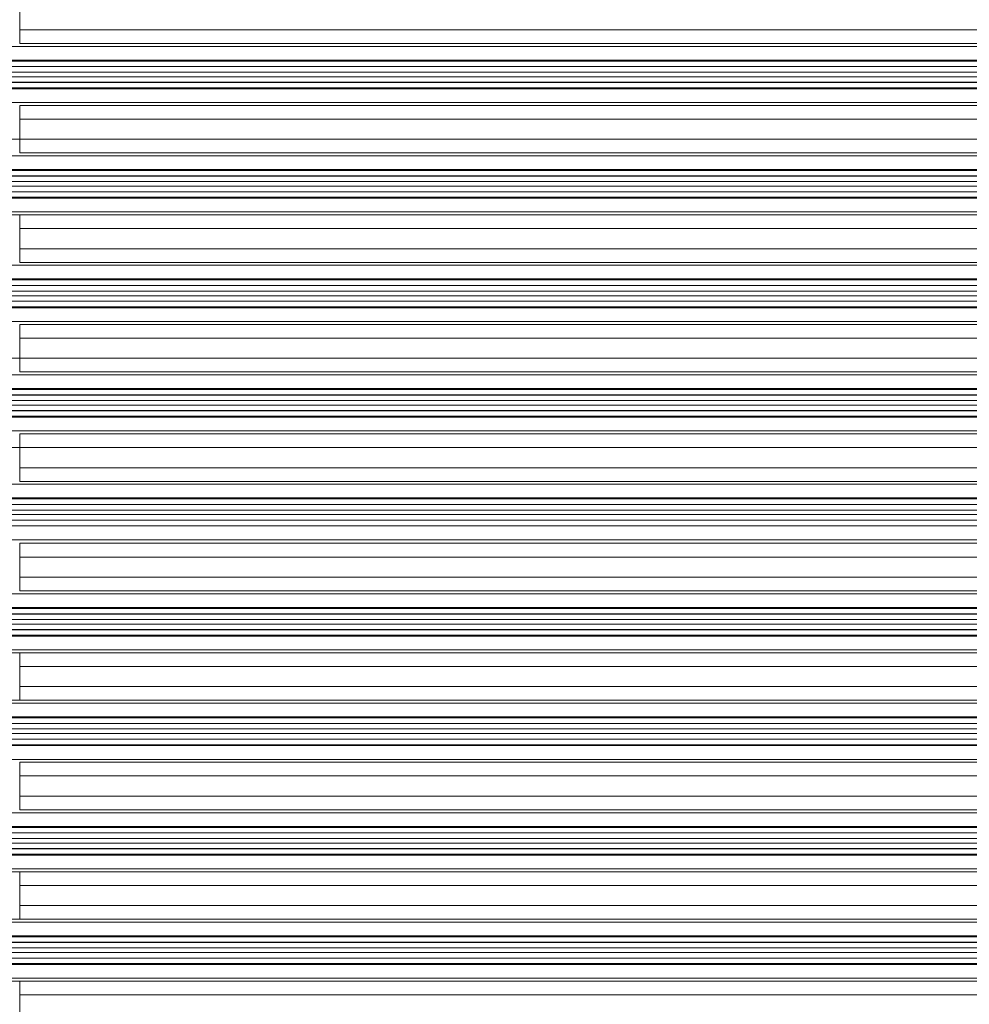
# Model space of a CAD drawing. Header units: millimetres. Extents: x 990 to 1809, y 0 to 562.
# Tile 539 of 550: x 1551 to 1586, y 297 to 333. Entities that reach past the tile are written whole.
import ezdxf

# ---------------------------------------------------------------- set-up
doc = ezdxf.new("R2010")
doc.units = ezdxf.units.MM
doc.layers.add('1', color=7, linetype='Continuous', true_color=0xffffff)

msp = doc.modelspace()

# ---------------------------------------------------------------- linework, layer by layer
at = {"layer": '1', "color": 7, "linetype": 'Continuous', "lineweight": 18}
for p, q in [((1551.247, 333.006), (1551.247, 332.27)), ((1551.247, 331.77), (1551.247, 332.27)), ((1551.247, 332.27), (1686.474, 332.27)), ((1686.474, 331.77), (1551.247, 331.77)), ((1545.848, 331.663), (1691.873, 331.663)), ((1544.572, 331.128), (1693.149, 331.128)), ((1691.873, 331.164), (1545.848, 331.164)), ((1693.149, 330.928), (1544.572, 330.928)), ((1545.221, 330.922), (1692.501, 330.922)), ((1692.501, 330.722), (1545.221, 330.722)), ((1544.572, 330.348), (1693.149, 330.348)), ((1545.221, 330.554), (1692.501, 330.554)), ((1692.501, 330.354), (1545.221, 330.354)), ((1693.149, 330.148), (1544.572, 330.148)), ((1545.848, 330.113), (1691.873, 330.113)), ((1691.873, 329.613), (1545.848, 329.613)), ((1551.247, 329.506), (1686.474, 329.506)), ((1551.247, 329.006), (1551.247, 329.506)), ((1686.474, 329.006), (1551.247, 329.006)), ((1551.247, 329.006), (1551.247, 328.27)), ((1551.247, 327.77), (1551.247, 328.27)), ((1551.247, 328.27), (1686.474, 328.27)), ((1686.474, 327.77), (1551.247, 327.77)), ((1545.848, 327.663), (1691.873, 327.663)), ((1544.572, 327.128), (1693.149, 327.128)), ((1691.873, 327.164), (1545.848, 327.164)), ((1693.149, 326.928), (1544.572, 326.928)), ((1545.221, 326.922), (1692.501, 326.922)), ((1692.501, 326.722), (1545.221, 326.722)), ((1544.572, 326.348), (1693.149, 326.348)), ((1545.221, 326.554), (1692.501, 326.554)), ((1692.501, 326.354), (1545.221, 326.354)), ((1693.149, 326.148), (1544.572, 326.148)), ((1545.848, 326.113), (1691.873, 326.113)), ((1691.873, 325.613), (1545.848, 325.613)), ((1551.247, 325.506), (1686.474, 325.506)), ((1551.247, 325.006), (1551.247, 325.506)), ((1686.474, 325.006), (1551.247, 325.006)), ((1551.247, 325.006), (1551.247, 324.27)), ((1551.247, 324.27), (1686.474, 324.27)), ((1551.247, 323.77), (1551.247, 324.27)), ((1545.848, 323.663), (1691.873, 323.663)), ((1686.474, 323.77), (1551.247, 323.77)), ((1544.572, 323.128), (1693.149, 323.128)), ((1691.873, 323.164), (1545.848, 323.164)), ((1693.149, 322.928), (1544.572, 322.928)), ((1545.221, 322.922), (1692.501, 322.922)), ((1692.501, 322.722), (1545.221, 322.722)), ((1544.572, 322.348), (1693.149, 322.348)), ((1545.221, 322.554), (1692.501, 322.554)), ((1692.501, 322.354), (1545.221, 322.354)), ((1693.149, 322.148), (1544.572, 322.148)), ((1545.848, 322.113), (1691.873, 322.113)), ((1691.873, 321.613), (1545.848, 321.613)), ((1551.247, 321.506), (1686.474, 321.506)), ((1551.247, 321.006), (1551.247, 321.506)), ((1551.247, 321.006), (1551.247, 320.27)), ((1686.474, 321.006), (1551.247, 321.006)), ((1551.247, 320.27), (1686.474, 320.27)), ((1551.247, 319.77), (1551.247, 320.27)), ((1545.848, 319.663), (1691.873, 319.663)), ((1686.474, 319.77), (1551.247, 319.77)), ((1544.572, 319.128), (1693.149, 319.128)), ((1691.873, 319.164), (1545.848, 319.164)), ((1693.149, 318.928), (1544.572, 318.928)), ((1545.221, 318.922), (1692.501, 318.922)), ((1692.501, 318.722), (1545.221, 318.722)), ((1545.221, 318.554), (1692.501, 318.554)), ((1544.572, 318.348), (1693.149, 318.348)), ((1693.149, 318.148), (1544.572, 318.148)), ((1692.501, 318.354), (1545.221, 318.354)), ((1545.848, 318.113), (1691.873, 318.113)), ((1691.873, 317.613), (1545.848, 317.613)), ((1551.247, 317.506), (1686.474, 317.506)), ((1551.247, 317.006), (1551.247, 317.506)), ((1551.247, 317.006), (1551.247, 316.27)), ((1686.474, 317.006), (1551.247, 317.006)), ((1551.247, 315.77), (1551.247, 316.27)), ((1551.247, 316.27), (1686.474, 316.27)), ((1545.848, 315.663), (1691.873, 315.663)), ((1686.474, 315.77), (1551.247, 315.77)), ((1691.873, 315.164), (1545.848, 315.164)), ((1544.572, 315.128), (1693.149, 315.128)), ((1693.149, 314.928), (1544.572, 314.928)), ((1545.221, 314.922), (1692.501, 314.922)), ((1692.501, 314.722), (1545.221, 314.722)), ((1545.221, 314.554), (1692.501, 314.554)), ((1544.572, 314.348), (1693.149, 314.348)), ((1693.149, 314.148), (1544.572, 314.148)), ((1692.501, 314.354), (1545.221, 314.354)), ((1692.889, 313.638), (1544.832, 313.638)), ((1551.247, 313.506), (1686.474, 313.506)), ((1551.247, 313.006), (1551.247, 313.506)), ((1686.474, 313.006), (1551.247, 313.006)), ((1551.247, 313.006), (1551.247, 312.27)), ((1551.247, 312.27), (1686.474, 312.27)), ((1551.247, 311.77), (1551.247, 312.27)), ((1545.848, 311.663), (1691.873, 311.663)), ((1686.474, 311.77), (1551.247, 311.77)), ((1544.572, 311.128), (1693.149, 311.128)), ((1693.149, 310.928), (1544.572, 310.928)), ((1545.221, 310.922), (1692.501, 310.922)), ((1691.873, 311.164), (1545.848, 311.164)), ((1692.501, 310.722), (1545.221, 310.722)), ((1545.221, 310.554), (1692.501, 310.554)), ((1544.572, 310.348), (1693.149, 310.348)), ((1693.149, 310.148), (1544.572, 310.148)), ((1692.501, 310.354), (1545.221, 310.354)), ((1545.848, 310.113), (1691.873, 310.113)), ((1691.873, 309.613), (1545.848, 309.613)), ((1551.247, 309.506), (1686.474, 309.506)), ((1551.247, 309.006), (1551.247, 309.506)), ((1551.247, 309.006), (1551.247, 308.27)), ((1686.474, 309.006), (1551.247, 309.006)), ((1551.247, 308.27), (1686.474, 308.27)), ((1551.247, 307.77), (1551.247, 308.27)), ((1545.848, 307.663), (1691.873, 307.663)), ((1686.474, 307.77), (1551.247, 307.77)), ((1544.572, 307.128), (1693.149, 307.128)), ((1693.149, 306.928), (1544.572, 306.928)), ((1545.221, 306.922), (1692.501, 306.922)), ((1691.873, 307.164), (1545.848, 307.164)), ((1692.501, 306.722), (1545.221, 306.722)), ((1545.221, 306.554), (1692.501, 306.554)), ((1544.572, 306.348), (1693.149, 306.348)), ((1692.501, 306.354), (1545.221, 306.354)), ((1693.149, 306.148), (1544.572, 306.148)), ((1545.848, 306.113), (1691.873, 306.113)), ((1691.873, 305.613), (1545.848, 305.613)), ((1551.247, 305.506), (1686.474, 305.506)), ((1551.247, 305.006), (1551.247, 305.506)), ((1551.247, 305.006), (1551.247, 304.27)), ((1686.474, 305.006), (1551.247, 305.006)), ((1551.247, 304.27), (1686.474, 304.27)), ((1551.247, 303.77), (1551.247, 304.27)), ((1545.848, 303.663), (1691.873, 303.663)), ((1686.474, 303.77), (1551.247, 303.77)), ((1544.572, 303.128), (1693.149, 303.128)), ((1693.149, 302.928), (1544.572, 302.928)), ((1545.221, 302.922), (1692.501, 302.922)), ((1691.873, 303.164), (1545.848, 303.164)), ((1692.501, 302.722), (1545.221, 302.722)), ((1544.572, 302.348), (1693.149, 302.348)), ((1545.221, 302.554), (1692.501, 302.554)), ((1692.501, 302.354), (1545.221, 302.354)), ((1693.149, 302.148), (1544.572, 302.148)), ((1545.848, 302.113), (1691.873, 302.113)), ((1691.873, 301.613), (1545.848, 301.613)), ((1551.247, 301.506), (1686.474, 301.506)), ((1551.247, 301.006), (1551.247, 301.506)), ((1686.474, 301.006), (1551.247, 301.006)), ((1551.247, 301.006), (1551.247, 300.27)), ((1551.247, 300.27), (1686.474, 300.27)), ((1551.247, 299.77), (1551.247, 300.27)), ((1686.474, 299.77), (1551.247, 299.77)), ((1545.848, 299.663), (1691.873, 299.663)), ((1544.572, 299.128), (1693.149, 299.128)), ((1691.873, 299.164), (1545.848, 299.164)), ((1693.149, 298.928), (1544.572, 298.928)), ((1545.221, 298.922), (1692.501, 298.922)), ((1692.501, 298.722), (1545.221, 298.722)), ((1544.572, 298.348), (1693.149, 298.348)), ((1545.221, 298.554), (1692.501, 298.554)), ((1692.501, 298.354), (1545.221, 298.354)), ((1693.149, 298.148), (1544.572, 298.148)), ((1545.848, 298.113), (1691.873, 298.113)), ((1691.873, 297.613), (1545.848, 297.613)), ((1551.247, 297.506), (1686.474, 297.506)), ((1551.247, 297.006), (1551.247, 297.506)), ((1551.247, 297.006), (1551.247, 294.751)), ((1686.474, 297.006), (1551.247, 297.006))]:
    msp.add_line(p, q, dxfattribs=at)
for centre, major_axis, ratio, start_param, end_param in [((1551.247, 328.034), (-5, 0), 0.047167, 4.712389, 5.148721), ((1551.247, 325.742), (-4.5, 0), 0.052408, 1.134464, 1.570796), ((1551.247, 320.034), (-5, 0), 0.047167, 4.712389, 5.148721), ((1551.247, 317.242), (-5, 0), 0.047167, 1.134464, 1.570796), ((1551.247, 309.742), (-4.5, 0), 0.052408, 1.134464, 1.570796), ((1551.247, 307.535), (-4.5, 0), 0.052408, 4.712389, 5.148721), ((1551.247, 301.742), (-4.5, 0), 0.052408, 1.134464, 1.570796), ((1551.247, 299.535), (-4.5, 0), 0.052408, 4.712389, 5.148721), ((1551.247, 297.742), (-4.5, 0), 0.052408, 1.134464, 1.570796)]:
    msp.add_ellipse(centre, major_axis=major_axis, ratio=ratio, start_param=start_param, end_param=end_param, dxfattribs=at)

doc.saveas('drawing.dxf')
